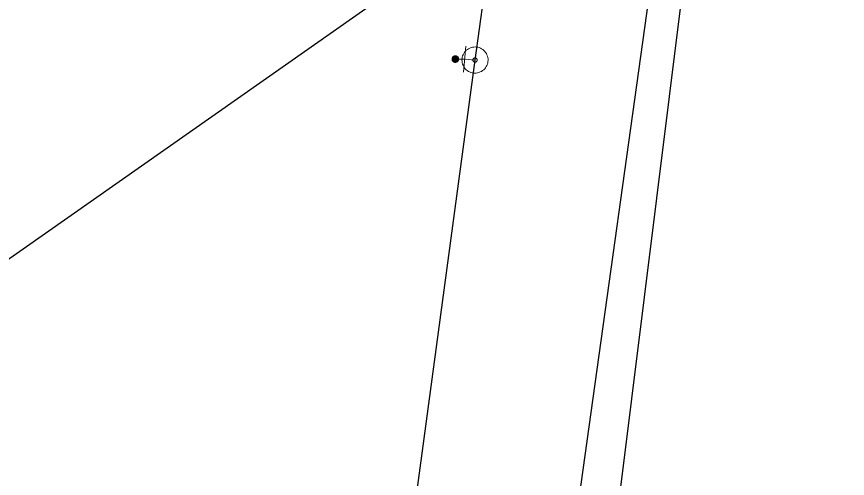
# Model space of a CAD drawing. Extents: x -783064 to -782702, y -1007904 to -1007145.
# Drawn here: x -782836.85 to -782805.07, y -1007741.38 to -1007723.71 of the extents above; entities that cross this region are included whole.
import ezdxf

# ---------------------------------------------------------------- set-up
doc = ezdxf.new("R2010")
doc.units = 0
doc.header["$LTSCALE"] = 0.4
for name, color, linetype, lineweight in [('14', 7, 'Continuous', 13), ('17', 7, 'Continuous', 25), ('34', 7, 'Continuous', 13), ('47', 7, 'Continuous', 13), ('9', 7, 'Continuous', 13)]:
    doc.layers.add(name, color=color, linetype=linetype, lineweight=lineweight)

msp = doc.modelspace()

# ---------------------------------------------------------------- linework, layer by layer
at = {"layer": '14', "lineweight": 25}
for p, q in [((-782818.609, -1007780.94), (-782809.581, -1007708.353)), ((-782871.02, -1007756.76), (-782817.19, -1007718.96))]:
    msp.add_line(p, q, dxfattribs=at)
at = {"layer": '14'}
for p, q in [((-782819.709, -1007725.333), (-782820.067, -1007725.333)), ((-782819.315, -1007725.369), (-782819.709, -1007725.333))]:
    msp.add_line(p, q, dxfattribs=at)
at = {"layer": '17'}
for p, q in [((-782817.839, -1007714.615), (-782819.315, -1007725.369)), ((-782819.315, -1007725.369), (-782824.239, -1007761.771))]:
    msp.add_line(p, q, dxfattribs=at)
msp.add_lwpolyline([(-782805.066, -1007668.425), (-782817.623, -1007758.521), (-782825.749, -1007784.698)], dxfattribs=at)
at = {"layer": '34'}
msp.add_line((-782819.664, -1007724.834), (-782819.754, -1007725.83), dxfattribs=at)
at = {"layer": '47'}
for points in [[(-782819.26, -1007724.872), (-782819.312, -1007724.869), (-782819.364, -1007724.871), (-782819.416, -1007724.879), (-782819.466, -1007724.892), (-782819.516, -1007724.911), (-782819.562, -1007724.935), (-782819.606, -1007724.963), (-782819.647, -1007724.996), (-782819.684, -1007725.032), (-782819.718, -1007725.073), (-782819.747, -1007725.117), (-782819.77, -1007725.163), (-782819.789, -1007725.212), (-782819.803, -1007725.262), (-782819.811, -1007725.314), (-782819.814, -1007725.366), (-782819.812, -1007725.418), (-782819.804, -1007725.471), (-782819.791, -1007725.52), (-782819.772, -1007725.57), (-782819.748, -1007725.616), (-782819.72, -1007725.661), (-782819.687, -1007725.702), (-782819.651, -1007725.739), (-782819.61, -1007725.772), (-782819.566, -1007725.801), (-782819.52, -1007725.825), (-782819.471, -1007725.843), (-782819.421, -1007725.857), (-782819.369, -1007725.865), (-782819.317, -1007725.868), (-782819.265, -1007725.866), (-782819.213, -1007725.859), (-782819.163, -1007725.845), (-782819.113, -1007725.826), (-782819.067, -1007725.803), (-782819.022, -1007725.775), (-782818.981, -1007725.742), (-782818.944, -1007725.705), (-782818.911, -1007725.664), (-782818.882, -1007725.62), (-782818.858, -1007725.575), (-782818.84, -1007725.525), (-782818.826, -1007725.475), (-782818.818, -1007725.423), (-782818.815, -1007725.371), (-782818.817, -1007725.319), (-782818.825, -1007725.268), (-782818.838, -1007725.217), (-782818.857, -1007725.167), (-782818.88, -1007725.121), (-782818.908, -1007725.077), (-782818.941, -1007725.036), (-782818.978, -1007724.999), (-782819.019, -1007724.965), (-782819.063, -1007724.936), (-782819.108, -1007724.913), (-782819.158, -1007724.894), (-782819.208, -1007724.88)], [(-782819.306, -1007725.287), (-782819.314, -1007725.286), (-782819.323, -1007725.287), (-782819.331, -1007725.288), (-782819.339, -1007725.29), (-782819.347, -1007725.293), (-782819.355, -1007725.298), (-782819.362, -1007725.302), (-782819.369, -1007725.307), (-782819.375, -1007725.314), (-782819.381, -1007725.32), (-782819.385, -1007725.327), (-782819.389, -1007725.335), (-782819.392, -1007725.343), (-782819.395, -1007725.351), (-782819.396, -1007725.36), (-782819.397, -1007725.368), (-782819.396, -1007725.377), (-782819.395, -1007725.385), (-782819.393, -1007725.393), (-782819.39, -1007725.401), (-782819.385, -1007725.409), (-782819.381, -1007725.416), (-782819.376, -1007725.423), (-782819.37, -1007725.43), (-782819.363, -1007725.435), (-782819.356, -1007725.439), (-782819.348, -1007725.443), (-782819.34, -1007725.446), (-782819.332, -1007725.449), (-782819.323, -1007725.45), (-782819.315, -1007725.451), (-782819.306, -1007725.45), (-782819.298, -1007725.449), (-782819.29, -1007725.447), (-782819.282, -1007725.444), (-782819.274, -1007725.44), (-782819.267, -1007725.435), (-782819.26, -1007725.43), (-782819.253, -1007725.424), (-782819.248, -1007725.417), (-782819.244, -1007725.41), (-782819.24, -1007725.402), (-782819.237, -1007725.394), (-782819.234, -1007725.386), (-782819.233, -1007725.377), (-782819.232, -1007725.369), (-782819.233, -1007725.36), (-782819.234, -1007725.352), (-782819.236, -1007725.344), (-782819.239, -1007725.336), (-782819.243, -1007725.328), (-782819.248, -1007725.321), (-782819.253, -1007725.314), (-782819.26, -1007725.308), (-782819.266, -1007725.302), (-782819.273, -1007725.298), (-782819.281, -1007725.294), (-782819.289, -1007725.291), (-782819.297, -1007725.288)]]:
    msp.add_lwpolyline(points, close=True, dxfattribs=at)
at = {"layer": '9'}
for points in [[(-782820.193, -1007725.333), (-782820.193, -1007725.346), (-782820.191, -1007725.359), (-782820.188, -1007725.372), (-782820.183, -1007725.384), (-782820.177, -1007725.396), (-782820.17, -1007725.407), (-782820.162, -1007725.417), (-782820.152, -1007725.427), (-782820.142, -1007725.435), (-782820.131, -1007725.442), (-782820.119, -1007725.448), (-782820.107, -1007725.453), (-782820.094, -1007725.456), (-782820.081, -1007725.458), (-782820.068, -1007725.46), (-782820.055, -1007725.459), (-782820.042, -1007725.457), (-782820.029, -1007725.454), (-782820.017, -1007725.449), (-782820.005, -1007725.443), (-782819.994, -1007725.436), (-782819.984, -1007725.428), (-782819.974, -1007725.418), (-782819.966, -1007725.408), (-782819.959, -1007725.397), (-782819.953, -1007725.385), (-782819.948, -1007725.373), (-782819.945, -1007725.36), (-782819.943, -1007725.347), (-782819.941, -1007725.334), (-782819.942, -1007725.321), (-782819.944, -1007725.308), (-782819.947, -1007725.295), (-782819.952, -1007725.283), (-782819.958, -1007725.271), (-782819.965, -1007725.26), (-782819.973, -1007725.25), (-782819.983, -1007725.24), (-782819.993, -1007725.232), (-782820.004, -1007725.225), (-782820.016, -1007725.219), (-782820.028, -1007725.214), (-782820.041, -1007725.211), (-782820.054, -1007725.209), (-782820.067, -1007725.208), (-782820.08, -1007725.208), (-782820.093, -1007725.21), (-782820.106, -1007725.213), (-782820.118, -1007725.218), (-782820.13, -1007725.224), (-782820.141, -1007725.231), (-782820.151, -1007725.239), (-782820.161, -1007725.249), (-782820.169, -1007725.259), (-782820.176, -1007725.27), (-782820.182, -1007725.282), (-782820.187, -1007725.294), (-782820.19, -1007725.307), (-782820.192, -1007725.32)], [(-782820.173, -1007725.333), (-782820.174, -1007725.344), (-782820.172, -1007725.355), (-782820.169, -1007725.366), (-782820.165, -1007725.376), (-782820.16, -1007725.386), (-782820.154, -1007725.395), (-782820.147, -1007725.404), (-782820.139, -1007725.412), (-782820.13, -1007725.419), (-782820.121, -1007725.425), (-782820.111, -1007725.43), (-782820.101, -1007725.434), (-782820.09, -1007725.437), (-782820.079, -1007725.44), (-782820.068, -1007725.44), (-782820.057, -1007725.44), (-782820.046, -1007725.438), (-782820.035, -1007725.435), (-782820.025, -1007725.431), (-782820.015, -1007725.426), (-782820.006, -1007725.42), (-782819.997, -1007725.413), (-782819.989, -1007725.405), (-782819.982, -1007725.396), (-782819.976, -1007725.387), (-782819.971, -1007725.377), (-782819.967, -1007725.367), (-782819.964, -1007725.356), (-782819.962, -1007725.345), (-782819.961, -1007725.334), (-782819.961, -1007725.323), (-782819.963, -1007725.312), (-782819.966, -1007725.301), (-782819.97, -1007725.291), (-782819.975, -1007725.281), (-782819.981, -1007725.272), (-782819.988, -1007725.263), (-782819.996, -1007725.255), (-782820.005, -1007725.248), (-782820.014, -1007725.242), (-782820.024, -1007725.237), (-782820.034, -1007725.233), (-782820.045, -1007725.23), (-782820.056, -1007725.228), (-782820.067, -1007725.228), (-782820.078, -1007725.227), (-782820.089, -1007725.229), (-782820.1, -1007725.232), (-782820.11, -1007725.236), (-782820.12, -1007725.241), (-782820.129, -1007725.247), (-782820.138, -1007725.254), (-782820.146, -1007725.262), (-782820.153, -1007725.271), (-782820.159, -1007725.28), (-782820.164, -1007725.29), (-782820.168, -1007725.3), (-782820.171, -1007725.311), (-782820.173, -1007725.322)], [(-782820.154, -1007725.333), (-782820.154, -1007725.342), (-782820.153, -1007725.351), (-782820.15, -1007725.36), (-782820.147, -1007725.368), (-782820.143, -1007725.376), (-782820.138, -1007725.384), (-782820.132, -1007725.391), (-782820.126, -1007725.397), (-782820.119, -1007725.403), (-782820.111, -1007725.408), (-782820.103, -1007725.412), (-782820.095, -1007725.415), (-782820.086, -1007725.418), (-782820.077, -1007725.419), (-782820.068, -1007725.421), (-782820.059, -1007725.42), (-782820.05, -1007725.419), (-782820.041, -1007725.416), (-782820.033, -1007725.413), (-782820.025, -1007725.409), (-782820.017, -1007725.404), (-782820.01, -1007725.398), (-782820.004, -1007725.392), (-782819.998, -1007725.385), (-782819.993, -1007725.377), (-782819.989, -1007725.369), (-782819.986, -1007725.361), (-782819.983, -1007725.352), (-782819.982, -1007725.343), (-782819.98, -1007725.334), (-782819.981, -1007725.325), (-782819.982, -1007725.316), (-782819.985, -1007725.307), (-782819.988, -1007725.299), (-782819.992, -1007725.291), (-782819.997, -1007725.283), (-782820.003, -1007725.276), (-782820.009, -1007725.27), (-782820.016, -1007725.264), (-782820.024, -1007725.259), (-782820.032, -1007725.255), (-782820.04, -1007725.252), (-782820.049, -1007725.249), (-782820.058, -1007725.248), (-782820.067, -1007725.247), (-782820.076, -1007725.247), (-782820.085, -1007725.248), (-782820.094, -1007725.251), (-782820.102, -1007725.254), (-782820.11, -1007725.258), (-782820.118, -1007725.263), (-782820.125, -1007725.269), (-782820.131, -1007725.275), (-782820.137, -1007725.282), (-782820.142, -1007725.29), (-782820.146, -1007725.298), (-782820.149, -1007725.306), (-782820.152, -1007725.315), (-782820.153, -1007725.324)], [(-782820.134, -1007725.333), (-782820.134, -1007725.34), (-782820.133, -1007725.347), (-782820.132, -1007725.354), (-782820.129, -1007725.36), (-782820.126, -1007725.366), (-782820.122, -1007725.372), (-782820.118, -1007725.378), (-782820.113, -1007725.383), (-782820.107, -1007725.387), (-782820.101, -1007725.391), (-782820.095, -1007725.394), (-782820.089, -1007725.397), (-782820.082, -1007725.398), (-782820.075, -1007725.401), (-782820.068, -1007725.401), (-782820.061, -1007725.401), (-782820.054, -1007725.399), (-782820.047, -1007725.398), (-782820.041, -1007725.395), (-782820.034, -1007725.392), (-782820.029, -1007725.388), (-782820.023, -1007725.384), (-782820.018, -1007725.379), (-782820.014, -1007725.373), (-782820.01, -1007725.367), (-782820.007, -1007725.361), (-782820.004, -1007725.355), (-782820.002, -1007725.348), (-782820.001, -1007725.341), (-782820, -1007725.334), (-782820, -1007725.327), (-782820.001, -1007725.32), (-782820.003, -1007725.313), (-782820.006, -1007725.307), (-782820.009, -1007725.3), (-782820.013, -1007725.295), (-782820.017, -1007725.289), (-782820.022, -1007725.284), (-782820.028, -1007725.28), (-782820.033, -1007725.276), (-782820.04, -1007725.273), (-782820.046, -1007725.27), (-782820.053, -1007725.268), (-782820.06, -1007725.267), (-782820.067, -1007725.267), (-782820.074, -1007725.267), (-782820.081, -1007725.267), (-782820.088, -1007725.269), (-782820.094, -1007725.272), (-782820.1, -1007725.275), (-782820.106, -1007725.279), (-782820.112, -1007725.283), (-782820.117, -1007725.288), (-782820.121, -1007725.294), (-782820.125, -1007725.299), (-782820.128, -1007725.306), (-782820.131, -1007725.312), (-782820.132, -1007725.319), (-782820.134, -1007725.326)], [(-782820.114, -1007725.333), (-782820.114, -1007725.338), (-782820.114, -1007725.343), (-782820.113, -1007725.348), (-782820.111, -1007725.352), (-782820.109, -1007725.357), (-782820.106, -1007725.361), (-782820.103, -1007725.364), (-782820.099, -1007725.368), (-782820.096, -1007725.371), (-782820.092, -1007725.374), (-782820.087, -1007725.376), (-782820.083, -1007725.378), (-782820.078, -1007725.379), (-782820.073, -1007725.381), (-782820.068, -1007725.381), (-782820.063, -1007725.381), (-782820.058, -1007725.38), (-782820.053, -1007725.379), (-782820.049, -1007725.377), (-782820.044, -1007725.375), (-782820.04, -1007725.372), (-782820.036, -1007725.369), (-782820.033, -1007725.365), (-782820.03, -1007725.362), (-782820.027, -1007725.358), (-782820.025, -1007725.353), (-782820.023, -1007725.349), (-782820.022, -1007725.344), (-782820.021, -1007725.339), (-782820.02, -1007725.334), (-782820.02, -1007725.329), (-782820.021, -1007725.324), (-782820.022, -1007725.319), (-782820.024, -1007725.315), (-782820.026, -1007725.31), (-782820.029, -1007725.306), (-782820.032, -1007725.302), (-782820.035, -1007725.299), (-782820.039, -1007725.296), (-782820.043, -1007725.293), (-782820.048, -1007725.291), (-782820.052, -1007725.289), (-782820.057, -1007725.288), (-782820.062, -1007725.287), (-782820.067, -1007725.287), (-782820.072, -1007725.287), (-782820.077, -1007725.288), (-782820.082, -1007725.288), (-782820.086, -1007725.29), (-782820.091, -1007725.292), (-782820.095, -1007725.295), (-782820.098, -1007725.298), (-782820.102, -1007725.301), (-782820.105, -1007725.305), (-782820.108, -1007725.309), (-782820.11, -1007725.314), (-782820.112, -1007725.318), (-782820.113, -1007725.323), (-782820.114, -1007725.328)], [(-782820.094, -1007725.333), (-782820.094, -1007725.336), (-782820.095, -1007725.339), (-782820.094, -1007725.341), (-782820.093, -1007725.344), (-782820.092, -1007725.347), (-782820.09, -1007725.349), (-782820.088, -1007725.351), (-782820.086, -1007725.353), (-782820.084, -1007725.355), (-782820.082, -1007725.357), (-782820.079, -1007725.359), (-782820.076, -1007725.36), (-782820.074, -1007725.36), (-782820.071, -1007725.361), (-782820.068, -1007725.361), (-782820.065, -1007725.361), (-782820.062, -1007725.361), (-782820.059, -1007725.36), (-782820.057, -1007725.359), (-782820.054, -1007725.358), (-782820.052, -1007725.356), (-782820.049, -1007725.354), (-782820.047, -1007725.352), (-782820.046, -1007725.35), (-782820.044, -1007725.348), (-782820.043, -1007725.345), (-782820.041, -1007725.342), (-782820.041, -1007725.34), (-782820.04, -1007725.337), (-782820.039, -1007725.334), (-782820.04, -1007725.331), (-782820.04, -1007725.328), (-782820.041, -1007725.325), (-782820.042, -1007725.323), (-782820.043, -1007725.32), (-782820.045, -1007725.318), (-782820.046, -1007725.315), (-782820.048, -1007725.313), (-782820.051, -1007725.312), (-782820.053, -1007725.31), (-782820.056, -1007725.309), (-782820.058, -1007725.308), (-782820.061, -1007725.307), (-782820.064, -1007725.307), (-782820.067, -1007725.306), (-782820.07, -1007725.307), (-782820.073, -1007725.306), (-782820.075, -1007725.308), (-782820.078, -1007725.308), (-782820.081, -1007725.309), (-782820.083, -1007725.311), (-782820.085, -1007725.312), (-782820.087, -1007725.314), (-782820.089, -1007725.317), (-782820.091, -1007725.319), (-782820.092, -1007725.322), (-782820.093, -1007725.324), (-782820.094, -1007725.327), (-782820.094, -1007725.33)], [(-782820.075, -1007725.333), (-782820.075, -1007725.335), (-782820.075, -1007725.335), (-782820.074, -1007725.335), (-782820.074, -1007725.337), (-782820.075, -1007725.338), (-782820.073, -1007725.338), (-782820.073, -1007725.338), (-782820.073, -1007725.34), (-782820.073, -1007725.34), (-782820.072, -1007725.341), (-782820.07, -1007725.341), (-782820.07, -1007725.341), (-782820.07, -1007725.342), (-782820.068, -1007725.342), (-782820.068, -1007725.342), (-782820.067, -1007725.342), (-782820.066, -1007725.342), (-782820.066, -1007725.341), (-782820.065, -1007725.341), (-782820.063, -1007725.341), (-782820.063, -1007725.34), (-782820.063, -1007725.34), (-782820.062, -1007725.339), (-782820.062, -1007725.339), (-782820.06, -1007725.338), (-782820.06, -1007725.337), (-782820.059, -1007725.336), (-782820.059, -1007725.336), (-782820.059, -1007725.335), (-782820.059, -1007725.334), (-782820.059, -1007725.333), (-782820.059, -1007725.332), (-782820.059, -1007725.332), (-782820.06, -1007725.331), (-782820.06, -1007725.33), (-782820.061, -1007725.329), (-782820.061, -1007725.329), (-782820.062, -1007725.328), (-782820.062, -1007725.328), (-782820.063, -1007725.327), (-782820.064, -1007725.327), (-782820.065, -1007725.326), (-782820.065, -1007725.326), (-782820.066, -1007725.326), (-782820.067, -1007725.326), (-782820.068, -1007725.326), (-782820.069, -1007725.326), (-782820.069, -1007725.326), (-782820.07, -1007725.327), (-782820.071, -1007725.326), (-782820.072, -1007725.328), (-782820.072, -1007725.328), (-782820.073, -1007725.328), (-782820.073, -1007725.328), (-782820.074, -1007725.33), (-782820.074, -1007725.331), (-782820.074, -1007725.332), (-782820.075, -1007725.332), (-782820.075, -1007725.333)]]:
    msp.add_lwpolyline(points, close=True, dxfattribs=at)

doc.saveas('drawing.dxf')
